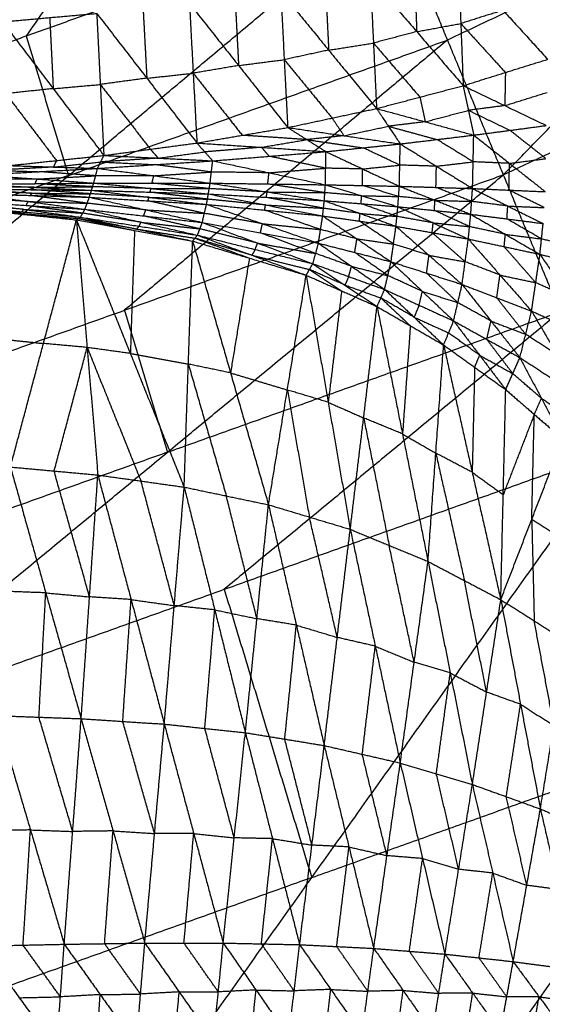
# Model space of a CAD drawing. Header units: millimetres. Extents: x -106 to 110, y -96 to 120.
# Tile 483 of 656: x 31 to 37, y -80 to -70. Entities that reach past the tile are written whole.
import ezdxf

# ---------------------------------------------------------------- set-up
doc = ezdxf.new("R2010")
doc.units = ezdxf.units.MM
doc.header["$MEASUREMENT"] = 0
doc.layers.add('Default', color=7, linetype='Continuous', true_color=0x000000)

msp = doc.modelspace()

# ---------------------------------------------------------------- linework, layer by layer
at = {"layer": 'Default'}
for points in [[(27.033, -71.163, 6.953), (29.919, -67.008, 6.271), (32.806, -62.853, 5.589)], [(36.285, -71.253, 7.944), (39.524, -67.95, 7.449), (42.764, -64.647, 6.953)], [(33.932, -65.572, 6.271), (32.489, -67.65, 6.612), (31.046, -69.727, 6.953)], [(36.285, -71.253, 7.944), (40.28, -69.363, 7.944), (44.275, -67.474, 7.944)], [(39.524, -67.95, 7.449), (37.598, -68.861, 7.449), (35.672, -69.772, 7.449)], [(27.033, -71.163, 6.953), (31.046, -69.727, 6.953), (35.058, -68.291, 6.953)], [(27.963, -74.23, 7.944), (31.511, -71.261, 7.449), (35.058, -68.291, 6.953)], [(35.058, -68.291, 6.953), (35.672, -69.772, 7.449), (36.285, -71.253, 7.944)], [(35.793, -68.907, 2.802), (35.819, -69.59, 3.792), (35.845, -70.273, 4.781)], [(35.793, -68.907, 2.802), (36.283, -69.445, 3.807), (36.773, -69.983, 4.813)], [(35.309, -68.996, 2.728), (35.322, -69.338, 3.223), (35.335, -69.679, 3.718)], [(34.825, -69.086, 2.655), (34.86, -69.805, 3.697), (34.894, -70.524, 4.739)], [(34.825, -69.086, 2.655), (35.335, -69.679, 3.718), (35.845, -70.273, 4.781)], [(33.841, -69.24, 2.513), (33.88, -69.987, 3.598), (33.918, -70.733, 4.683)], [(33.841, -69.24, 2.513), (34.368, -69.882, 3.626), (34.894, -70.524, 4.739)], [(34.333, -69.163, 2.584), (34.35, -69.523, 3.105), (34.368, -69.882, 3.626)], [(33.34, -69.305, 2.444), (33.359, -69.678, 2.987), (33.379, -70.052, 3.53)], [(32.33, -69.425, 2.311), (32.35, -69.808, 2.872), (32.371, -70.191, 3.432)], [(32.839, -69.37, 2.376), (32.88, -70.136, 3.497), (32.921, -70.903, 4.617)], [(32.839, -69.37, 2.376), (33.379, -70.052, 3.53), (33.918, -70.733, 4.683)], [(36.283, -69.445, 3.807), (36.051, -69.517, 3.799), (35.819, -69.59, 3.792)], [(30.787, -69.571, 2.126), (31.304, -69.525, 2.186), (31.821, -69.479, 2.246)], [(31.304, -69.525, 2.186), (31.324, -69.915, 2.76), (31.343, -70.306, 3.334)], [(31.821, -69.479, 2.246), (31.86, -70.26, 3.395), (31.899, -71.04, 4.543)], [(31.821, -69.479, 2.246), (32.371, -70.191, 3.432), (32.921, -70.903, 4.617)], [(30.787, -69.571, 2.126), (31.343, -70.306, 3.334), (31.899, -71.04, 4.543)], [(35.335, -69.679, 3.718), (35.577, -69.635, 3.755), (35.819, -69.59, 3.792)], [(35.819, -69.59, 3.792), (36.064, -69.859, 4.294), (36.309, -70.128, 4.797)], [(31.046, -69.727, 6.953), (31.278, -70.494, 7.201), (31.511, -71.261, 7.449)], [(31.511, -71.261, 7.449), (33.591, -70.516, 7.449), (35.672, -69.772, 7.449)], [(35.672, -69.772, 7.449), (33.898, -71.257, 7.697), (32.124, -72.741, 7.944)], [(35.335, -69.679, 3.718), (35.097, -69.742, 3.707), (34.86, -69.805, 3.697)], [(34.368, -69.882, 3.626), (34.124, -69.935, 3.612), (33.88, -69.987, 3.598)], [(34.368, -69.882, 3.626), (34.614, -69.844, 3.661), (34.86, -69.805, 3.697)], [(34.86, -69.805, 3.697), (35.115, -70.102, 4.228), (35.37, -70.399, 4.76)], [(33.379, -70.052, 3.53), (33.629, -70.019, 3.564), (33.88, -69.987, 3.598)], [(33.88, -69.987, 3.598), (34.143, -70.308, 4.155), (34.406, -70.629, 4.711)], [(35.845, -70.273, 4.781), (36.309, -70.128, 4.797), (36.773, -69.983, 4.813)], [(33.379, -70.052, 3.53), (33.129, -70.094, 3.513), (32.88, -70.136, 3.497)], [(32.371, -70.191, 3.432), (32.115, -70.225, 3.413), (31.86, -70.26, 3.395)], [(32.371, -70.191, 3.432), (32.625, -70.164, 3.464), (32.88, -70.136, 3.497)], [(32.88, -70.136, 3.497), (33.15, -70.477, 4.074), (33.419, -70.818, 4.65)], [(36.309, -70.128, 4.797), (36.305, -70.31, 4.707), (36.302, -70.492, 4.616)], [(31.343, -70.306, 3.334), (31.083, -70.333, 3.314), (30.823, -70.361, 3.294)], [(31.343, -70.306, 3.334), (31.601, -70.283, 3.365), (31.86, -70.26, 3.395)], [(31.86, -70.26, 3.395), (32.135, -70.616, 3.987), (32.41, -70.971, 4.58)], [(34.894, -70.524, 4.739), (35.37, -70.399, 4.76), (35.845, -70.273, 4.781)], [(35.845, -70.273, 4.781), (35.903, -70.544, 4.626), (35.961, -70.816, 4.47)], [(35.845, -70.273, 4.781), (36.302, -70.492, 4.616), (36.758, -70.711, 4.452)], [(30.823, -70.361, 3.294), (31.101, -70.729, 3.899), (31.379, -71.096, 4.503)], [(35.37, -70.399, 4.76), (35.399, -70.534, 4.682), (35.428, -70.67, 4.604)], [(36.302, -70.492, 4.616), (36.534, -70.42, 4.624), (36.766, -70.347, 4.632)], [(33.918, -70.733, 4.683), (34.406, -70.629, 4.711), (34.894, -70.524, 4.739)], [(34.894, -70.524, 4.739), (35.024, -70.719, 4.609), (35.154, -70.913, 4.48)], [(34.894, -70.524, 4.739), (35.428, -70.67, 4.604), (35.961, -70.816, 4.47)], [(36.302, -70.492, 4.616), (36.102, -70.518, 4.621), (35.903, -70.544, 4.626)], [(34.406, -70.629, 4.711), (34.471, -70.726, 4.646), (34.536, -70.823, 4.582)], [(35.428, -70.67, 4.604), (35.665, -70.607, 4.615), (35.903, -70.544, 4.626)], [(35.903, -70.544, 4.626), (36.131, -70.654, 4.543), (36.36, -70.764, 4.461)], [(32.921, -70.903, 4.617), (33.419, -70.818, 4.65), (33.918, -70.733, 4.683)], [(33.918, -70.733, 4.683), (34.128, -70.866, 4.582), (34.338, -70.998, 4.48)], [(33.918, -70.733, 4.683), (34.536, -70.823, 4.582), (35.154, -70.913, 4.48)], [(34.536, -70.823, 4.582), (34.78, -70.771, 4.596), (35.024, -70.719, 4.609)], [(35.428, -70.67, 4.604), (35.226, -70.694, 4.607), (35.024, -70.719, 4.609)], [(35.024, -70.719, 4.609), (35.291, -70.792, 4.542), (35.557, -70.865, 4.475)], [(35.961, -70.816, 4.47), (36.36, -70.764, 4.461), (36.758, -70.711, 4.452)], [(34.128, -70.866, 4.582), (33.774, -70.842, 4.616), (33.419, -70.818, 4.65)], [(34.536, -70.823, 4.582), (34.332, -70.844, 4.582), (34.128, -70.866, 4.582)], [(35.154, -70.913, 4.48), (35.557, -70.865, 4.475), (35.961, -70.816, 4.47)], [(35.955, -71.11, 4.417), (35.756, -70.987, 4.446), (35.557, -70.865, 4.475)], [(35.948, -71.403, 4.364), (35.955, -71.11, 4.417), (35.961, -70.816, 4.47)], [(35.961, -70.816, 4.47), (36.354, -71.127, 4.406), (36.747, -71.438, 4.342)], [(36.753, -71.075, 4.397), (36.556, -70.919, 4.429), (36.36, -70.764, 4.461)], [(31.899, -71.04, 4.543), (32.41, -70.971, 4.58), (32.921, -70.903, 4.617)], [(32.41, -70.971, 4.58), (32.453, -71.02, 4.542), (32.497, -71.069, 4.504)], [(32.921, -70.903, 4.617), (33.007, -71.001, 4.541), (33.094, -71.099, 4.464)], [(32.921, -70.903, 4.617), (33.63, -70.95, 4.549), (34.338, -70.998, 4.48)], [(33.63, -70.95, 4.549), (33.318, -70.976, 4.545), (33.007, -71.001, 4.541)], [(33.63, -70.95, 4.549), (33.879, -70.908, 4.565), (34.128, -70.866, 4.582)], [(33.716, -71.049, 4.472), (33.673, -71, 4.51), (33.63, -70.95, 4.549)], [(34.128, -70.866, 4.582), (34.437, -70.911, 4.531), (34.746, -70.956, 4.48)], [(34.338, -70.998, 4.48), (34.746, -70.956, 4.48), (35.154, -70.913, 4.48)], [(35.149, -71.146, 4.43), (34.948, -71.051, 4.455), (34.746, -70.956, 4.48)], [(35.144, -71.378, 4.38), (35.149, -71.146, 4.43), (35.154, -70.913, 4.48)], [(35.154, -70.913, 4.48), (35.551, -71.158, 4.422), (35.948, -71.403, 4.364)], [(30.859, -71.151, 4.463), (31.379, -71.096, 4.503), (31.899, -71.04, 4.543)], [(31.83, -71.182, 4.428), (31.865, -71.111, 4.485), (31.899, -71.04, 4.543)], [(32.497, -71.069, 4.504), (32.181, -71.09, 4.494), (31.865, -71.111, 4.485)], [(31.899, -71.04, 4.543), (32.497, -71.069, 4.504), (33.094, -71.099, 4.464)], [(32.497, -71.069, 4.504), (32.752, -71.035, 4.522), (33.007, -71.001, 4.541)], [(33.094, -71.099, 4.464), (33.716, -71.049, 4.472), (34.338, -70.998, 4.48)], [(34.335, -71.18, 4.435), (34.026, -71.114, 4.453), (33.716, -71.049, 4.472)], [(34.332, -71.362, 4.389), (34.335, -71.18, 4.435), (34.338, -70.998, 4.48)], [(34.338, -70.998, 4.48), (34.741, -71.188, 4.43), (35.144, -71.378, 4.38)], [(36.354, -71.127, 4.406), (36.553, -71.101, 4.402), (36.753, -71.075, 4.397)], [(30.548, -71.254, 4.372), (31.189, -71.218, 4.4), (31.83, -71.182, 4.428)], [(31.345, -71.167, 4.445), (31.024, -71.185, 4.431), (30.703, -71.203, 4.418)], [(30.859, -71.151, 4.463), (31.345, -71.167, 4.445), (31.83, -71.182, 4.428)], [(31.379, -71.096, 4.503), (31.362, -71.131, 4.474), (31.345, -71.167, 4.445)], [(31.345, -71.167, 4.445), (31.605, -71.139, 4.465), (31.865, -71.111, 4.485)], [(31.788, -71.343, 4.371), (31.809, -71.263, 4.399), (31.83, -71.182, 4.428)], [(31.83, -71.182, 4.428), (32.462, -71.141, 4.446), (33.094, -71.099, 4.464)], [(31.83, -71.182, 4.428), (32.448, -71.263, 4.409), (33.066, -71.344, 4.39)], [(31.865, -71.111, 4.485), (32.163, -71.126, 4.466), (32.462, -71.141, 4.446)], [(33.08, -71.222, 4.427), (32.771, -71.181, 4.436), (32.462, -71.141, 4.446)], [(33.066, -71.344, 4.39), (33.08, -71.222, 4.427), (33.094, -71.099, 4.464)], [(33.094, -71.099, 4.464), (33.713, -71.23, 4.427), (34.332, -71.362, 4.389)], [(33.713, -71.23, 4.427), (34.024, -71.205, 4.431), (34.335, -71.18, 4.435)], [(34.741, -71.188, 4.43), (34.538, -71.184, 4.432), (34.335, -71.18, 4.435)], [(34.738, -71.37, 4.385), (34.74, -71.279, 4.408), (34.741, -71.188, 4.43)], [(34.741, -71.188, 4.43), (34.945, -71.167, 4.43), (35.149, -71.146, 4.43)], [(35.551, -71.158, 4.422), (35.35, -71.152, 4.426), (35.149, -71.146, 4.43)], [(35.546, -71.391, 4.372), (35.549, -71.274, 4.397), (35.551, -71.158, 4.422)], [(35.551, -71.158, 4.422), (35.753, -71.134, 4.42), (35.955, -71.11, 4.417)], [(36.354, -71.127, 4.406), (36.154, -71.118, 4.412), (35.955, -71.11, 4.417)], [(36.348, -71.421, 4.353), (36.351, -71.274, 4.38), (36.354, -71.127, 4.406)], [(31.511, -71.261, 7.449), (29.504, -71.979, 7.449), (27.498, -72.696, 7.449)], [(27.963, -74.23, 7.944), (32.124, -72.741, 7.944), (36.285, -71.253, 7.944)], [(28.91, -77.35, 9.117), (32.597, -74.301, 8.53), (36.285, -71.253, 7.944)], [(30.548, -71.254, 4.372), (31.168, -71.299, 4.371), (31.788, -71.343, 4.371)], [(30.703, -71.203, 4.418), (30.946, -71.211, 4.409), (31.189, -71.218, 4.4)], [(31.168, -71.299, 4.371), (31.488, -71.281, 4.385), (31.809, -71.263, 4.399)], [(31.809, -71.263, 4.399), (31.499, -71.241, 4.399), (31.189, -71.218, 4.4)], [(32.448, -71.263, 4.409), (32.129, -71.263, 4.404), (31.809, -71.263, 4.399)], [(32.427, -71.344, 4.38), (32.438, -71.304, 4.394), (32.448, -71.263, 4.409)], [(32.448, -71.263, 4.409), (32.764, -71.242, 4.418), (33.08, -71.222, 4.427)], [(33.713, -71.23, 4.427), (33.397, -71.226, 4.427), (33.08, -71.222, 4.427)], [(33.699, -71.353, 4.389), (33.706, -71.292, 4.408), (33.713, -71.23, 4.427)], [(36.285, -71.253, 7.944), (36.909, -72.759, 8.53), (37.533, -74.265, 9.117)], [(31.131, -71.39, 4.352), (30.808, -71.387, 4.342), (30.485, -71.383, 4.332)], [(30.498, -71.357, 4.332), (31.143, -71.35, 4.351), (31.788, -71.343, 4.371)], [(30.498, -71.357, 4.332), (31.131, -71.39, 4.352), (31.764, -71.423, 4.373)], [(31.168, -71.299, 4.371), (30.845, -71.302, 4.362), (30.523, -71.306, 4.352)], [(31.118, -71.416, 4.352), (31.125, -71.403, 4.352), (31.131, -71.39, 4.352)], [(31.131, -71.39, 4.352), (31.453, -71.387, 4.362), (31.776, -71.383, 4.372)], [(31.143, -71.35, 4.351), (31.155, -71.324, 4.361), (31.168, -71.299, 4.371)], [(31.776, -71.383, 4.372), (31.459, -71.367, 4.362), (31.143, -71.35, 4.351)], [(31.764, -71.423, 4.373), (31.776, -71.383, 4.372), (31.788, -71.343, 4.371)], [(32.417, -71.403, 4.383), (32.097, -71.393, 4.377), (31.776, -71.383, 4.372)], [(31.788, -71.343, 4.371), (32.417, -71.403, 4.383), (33.047, -71.463, 4.395)], [(31.788, -71.343, 4.371), (32.427, -71.344, 4.38), (33.066, -71.344, 4.39)], [(32.406, -71.443, 4.384), (32.412, -71.423, 4.383), (32.417, -71.403, 4.383)], [(32.417, -71.403, 4.383), (32.737, -71.404, 4.388), (33.057, -71.404, 4.392)], [(33.057, -71.404, 4.392), (32.742, -71.374, 4.386), (32.427, -71.344, 4.38)], [(33.047, -71.463, 4.395), (33.057, -71.404, 4.392), (33.066, -71.344, 4.39)], [(33.693, -71.441, 4.396), (33.375, -71.422, 4.394), (33.057, -71.404, 4.392)], [(33.066, -71.344, 4.39), (33.693, -71.441, 4.396), (34.32, -71.537, 4.402)], [(33.066, -71.344, 4.39), (33.699, -71.353, 4.389), (34.332, -71.362, 4.389)], [(34.326, -71.449, 4.395), (34.013, -71.401, 4.392), (33.699, -71.353, 4.389)], [(34.32, -71.537, 4.402), (34.326, -71.449, 4.395), (34.332, -71.362, 4.389)], [(34.332, -71.362, 4.389), (34.73, -71.482, 4.394), (35.128, -71.603, 4.4)], [(34.332, -71.362, 4.389), (34.738, -71.37, 4.385), (35.144, -71.378, 4.38)], [(35.136, -71.491, 4.39), (34.937, -71.43, 4.387), (34.738, -71.37, 4.385)], [(35.128, -71.603, 4.4), (35.136, -71.491, 4.39), (35.144, -71.378, 4.38)], [(35.144, -71.378, 4.38), (35.536, -71.532, 4.387), (35.928, -71.686, 4.393)], [(35.144, -71.378, 4.38), (35.546, -71.391, 4.372), (35.948, -71.403, 4.364)], [(35.938, -71.545, 4.379), (35.742, -71.468, 4.376), (35.546, -71.391, 4.372)], [(35.928, -71.686, 4.393), (35.938, -71.545, 4.379), (35.948, -71.403, 4.364)], [(35.948, -71.403, 4.364), (36.335, -71.596, 4.374), (36.723, -71.788, 4.383)], [(35.948, -71.403, 4.364), (36.348, -71.421, 4.353), (36.747, -71.438, 4.342)], [(31.069, -71.546, 4.401), (30.746, -71.525, 4.383), (30.423, -71.504, 4.365)], [(30.447, -71.46, 4.343), (31.069, -71.546, 4.401), (31.691, -71.631, 4.459)], [(30.447, -71.46, 4.343), (31.093, -71.479, 4.367), (31.74, -71.499, 4.39)], [(31.106, -71.454, 4.361), (30.783, -71.444, 4.35), (30.46, -71.435, 4.338)], [(30.473, -71.409, 4.332), (31.106, -71.454, 4.361), (31.74, -71.499, 4.39)], [(30.473, -71.409, 4.332), (31.118, -71.416, 4.352), (31.764, -71.423, 4.373)], [(31.093, -71.479, 4.367), (31.1, -71.467, 4.364), (31.106, -71.454, 4.361)], [(31.716, -71.565, 4.424), (31.404, -71.522, 4.396), (31.093, -71.479, 4.367)], [(31.106, -71.454, 4.361), (31.429, -71.458, 4.371), (31.752, -71.461, 4.382)], [(31.752, -71.461, 4.382), (31.435, -71.439, 4.367), (31.118, -71.416, 4.352)], [(31.691, -71.631, 4.459), (31.716, -71.565, 4.424), (31.74, -71.499, 4.39)], [(31.74, -71.499, 4.39), (31.752, -71.461, 4.382), (31.764, -71.423, 4.373)], [(31.74, -71.499, 4.39), (32.36, -71.638, 4.459), (32.98, -71.776, 4.527)], [(31.74, -71.499, 4.39), (32.383, -71.538, 4.406), (33.026, -71.577, 4.422)], [(32.395, -71.5, 4.398), (32.073, -71.48, 4.39), (31.752, -71.461, 4.382)], [(31.764, -71.423, 4.373), (32.395, -71.5, 4.398), (33.026, -71.577, 4.422)], [(31.764, -71.423, 4.373), (32.406, -71.443, 4.384), (33.047, -71.463, 4.395)], [(32.383, -71.538, 4.406), (32.389, -71.519, 4.402), (32.395, -71.5, 4.398)], [(32.395, -71.5, 4.398), (32.716, -71.51, 4.403), (33.037, -71.52, 4.409)], [(33.037, -71.52, 4.409), (32.721, -71.482, 4.396), (32.406, -71.443, 4.384)], [(33.026, -71.577, 4.422), (33.037, -71.52, 4.409), (33.047, -71.463, 4.395)], [(33.047, -71.463, 4.395), (33.675, -71.584, 4.42), (34.302, -71.704, 4.444)], [(33.047, -71.463, 4.395), (33.683, -71.5, 4.398), (34.32, -71.537, 4.402)], [(33.683, -71.5, 4.398), (33.688, -71.47, 4.397), (33.693, -71.441, 4.396)], [(34.311, -71.62, 4.423), (33.997, -71.56, 4.411), (33.683, -71.5, 4.398)], [(33.693, -71.441, 4.396), (34.009, -71.445, 4.395), (34.326, -71.449, 4.395)], [(34.73, -71.482, 4.394), (34.528, -71.466, 4.395), (34.326, -71.449, 4.395)], [(34.724, -71.57, 4.401), (34.727, -71.526, 4.398), (34.73, -71.482, 4.394)], [(34.73, -71.482, 4.394), (34.933, -71.486, 4.392), (35.136, -71.491, 4.39)], [(35.536, -71.532, 4.387), (35.336, -71.511, 4.388), (35.136, -71.491, 4.39)], [(36.735, -71.613, 4.363), (36.541, -71.517, 4.358), (36.348, -71.421, 4.353)], [(30.311, -71.614, 4.544), (30.955, -71.681, 4.636), (31.598, -71.748, 4.727)], [(30.975, -71.674, 4.594), (30.653, -71.641, 4.549), (30.331, -71.607, 4.503)], [(30.352, -71.6, 4.461), (30.975, -71.674, 4.594), (31.598, -71.748, 4.727)], [(30.352, -71.6, 4.461), (30.997, -71.659, 4.52), (31.643, -71.718, 4.579)], [(31.021, -71.632, 4.482), (30.698, -71.603, 4.453), (30.375, -71.574, 4.424)], [(30.398, -71.547, 4.386), (31.021, -71.632, 4.482), (31.643, -71.718, 4.579)], [(30.398, -71.547, 4.386), (31.045, -71.589, 4.422), (31.691, -71.631, 4.459)], [(31.045, -71.589, 4.422), (31.057, -71.567, 4.412), (31.069, -71.546, 4.401)], [(31.667, -71.674, 4.519), (31.356, -71.632, 4.47), (31.045, -71.589, 4.422)], [(31.069, -71.546, 4.401), (31.392, -71.555, 4.413), (31.716, -71.565, 4.424)], [(32.36, -71.638, 4.459), (32.038, -71.601, 4.442), (31.716, -71.565, 4.424)], [(33.003, -71.676, 4.475), (32.693, -71.607, 4.441), (32.383, -71.538, 4.406)], [(32.98, -71.776, 4.527), (33.003, -71.676, 4.475), (33.026, -71.577, 4.422)], [(33.026, -71.577, 4.422), (33.641, -71.79, 4.511), (34.256, -72.004, 4.6)], [(33.026, -71.577, 4.422), (33.664, -71.64, 4.433), (34.302, -71.704, 4.444)], [(33.675, -71.584, 4.42), (33.356, -71.552, 4.414), (33.037, -71.52, 4.409)], [(33.664, -71.64, 4.433), (33.669, -71.612, 4.426), (33.675, -71.584, 4.42)], [(33.675, -71.584, 4.42), (33.993, -71.602, 4.421), (34.311, -71.62, 4.423)], [(34.302, -71.704, 4.444), (34.311, -71.62, 4.423), (34.32, -71.537, 4.402)], [(34.713, -71.677, 4.429), (34.512, -71.649, 4.426), (34.311, -71.62, 4.423)], [(34.32, -71.537, 4.402), (34.713, -71.677, 4.429), (35.107, -71.818, 4.456)], [(34.32, -71.537, 4.402), (34.724, -71.57, 4.401), (35.128, -71.603, 4.4)], [(35.118, -71.71, 4.428), (34.921, -71.64, 4.414), (34.724, -71.57, 4.401)], [(35.107, -71.818, 4.456), (35.118, -71.71, 4.428), (35.128, -71.603, 4.4)], [(35.128, -71.603, 4.4), (35.515, -71.78, 4.433), (35.902, -71.958, 4.466)], [(35.128, -71.603, 4.4), (35.528, -71.644, 4.396), (35.928, -71.686, 4.393)], [(35.528, -71.644, 4.396), (35.532, -71.588, 4.392), (35.536, -71.532, 4.387)], [(35.536, -71.532, 4.387), (35.737, -71.538, 4.383), (35.938, -71.545, 4.379)], [(36.335, -71.596, 4.374), (36.137, -71.57, 4.376), (35.938, -71.545, 4.379)], [(36.326, -71.737, 4.388), (36.33, -71.667, 4.381), (36.335, -71.596, 4.374)], [(36.335, -71.596, 4.374), (36.535, -71.604, 4.368), (36.735, -71.613, 4.363)], [(30.997, -71.659, 4.52), (30.986, -71.667, 4.557), (30.975, -71.674, 4.594)], [(30.975, -71.674, 4.594), (31.298, -71.704, 4.624), (31.621, -71.733, 4.653)], [(30.997, -71.659, 4.52), (31.009, -71.646, 4.501), (31.021, -71.632, 4.482)], [(31.021, -71.632, 4.482), (31.344, -71.653, 4.501), (31.667, -71.674, 4.519)], [(31.598, -71.748, 4.727), (31.621, -71.733, 4.653), (31.643, -71.718, 4.579)], [(31.643, -71.718, 4.579), (31.667, -71.674, 4.519), (31.691, -71.631, 4.459)], [(31.643, -71.718, 4.579), (32.258, -71.849, 4.764), (32.874, -71.981, 4.949)], [(31.643, -71.718, 4.579), (32.285, -71.817, 4.644), (32.927, -71.916, 4.71)], [(32.309, -71.774, 4.584), (31.988, -71.724, 4.551), (31.667, -71.674, 4.519)], [(31.691, -71.631, 4.459), (32.309, -71.774, 4.584), (32.927, -71.916, 4.71)], [(31.691, -71.631, 4.459), (32.336, -71.704, 4.493), (32.98, -71.776, 4.527)], [(32.336, -71.704, 4.493), (32.348, -71.671, 4.476), (32.36, -71.638, 4.459)], [(32.954, -71.846, 4.619), (32.645, -71.775, 4.556), (32.336, -71.704, 4.493)], [(32.36, -71.638, 4.459), (32.681, -71.657, 4.467), (33.003, -71.676, 4.475)], [(33.641, -71.79, 4.511), (33.322, -71.733, 4.493), (33.003, -71.676, 4.475)], [(34.279, -71.854, 4.522), (33.971, -71.747, 4.478), (33.664, -71.64, 4.433)], [(34.256, -72.004, 4.6), (34.279, -71.854, 4.522), (34.302, -71.704, 4.444)], [(34.302, -71.704, 4.444), (34.678, -71.956, 4.549), (35.053, -72.208, 4.654)], [(34.302, -71.704, 4.444), (34.704, -71.761, 4.45), (35.107, -71.818, 4.456)], [(34.704, -71.761, 4.45), (34.709, -71.719, 4.439), (34.713, -71.677, 4.429)], [(34.713, -71.677, 4.429), (34.915, -71.694, 4.428), (35.118, -71.71, 4.428)], [(35.515, -71.78, 4.433), (35.316, -71.745, 4.43), (35.118, -71.71, 4.428)], [(35.915, -71.822, 4.429), (35.722, -71.733, 4.413), (35.528, -71.644, 4.396)], [(35.902, -71.958, 4.466), (35.915, -71.822, 4.429), (35.928, -71.686, 4.393)], [(35.928, -71.686, 4.393), (36.308, -71.906, 4.434), (36.688, -72.126, 4.474)], [(35.928, -71.686, 4.393), (36.326, -71.737, 4.388), (36.723, -71.788, 4.383)], [(30.873, -74.463, 3.626), (31.236, -73.106, 4.177), (31.598, -71.748, 4.727)], [(31.598, -71.748, 4.727), (31.716, -73.15, 4.276), (31.833, -74.551, 3.824)], [(31.598, -71.748, 4.727), (32.19, -73.216, 4.39), (32.781, -74.684, 4.052)], [(31.598, -71.748, 4.727), (32.236, -71.865, 4.838), (32.874, -71.981, 4.949)], [(31.621, -71.733, 4.653), (31.928, -71.799, 4.745), (32.236, -71.865, 4.838)], [(32.258, -71.849, 4.764), (31.939, -71.791, 4.708), (31.621, -71.733, 4.653)], [(32.285, -71.817, 4.644), (32.272, -71.833, 4.704), (32.258, -71.849, 4.764)], [(32.285, -71.817, 4.644), (32.297, -71.795, 4.614), (32.309, -71.774, 4.584)], [(32.309, -71.774, 4.584), (32.631, -71.81, 4.601), (32.954, -71.846, 4.619)], [(32.927, -71.916, 4.71), (32.954, -71.846, 4.619), (32.98, -71.776, 4.527)], [(32.98, -71.776, 4.527), (33.587, -72.003, 4.697), (34.194, -72.229, 4.867)], [(32.98, -71.776, 4.527), (33.618, -71.89, 4.563), (34.256, -72.004, 4.6)], [(33.618, -71.89, 4.563), (33.629, -71.84, 4.537), (33.641, -71.79, 4.511)], [(33.641, -71.79, 4.511), (33.96, -71.822, 4.517), (34.279, -71.854, 4.522)], [(35.08, -72.013, 4.555), (34.892, -71.887, 4.502), (34.704, -71.761, 4.45)], [(35.053, -72.208, 4.654), (35.08, -72.013, 4.555), (35.107, -71.818, 4.456)], [(35.107, -71.818, 4.456), (35.47, -72.137, 4.584), (35.833, -72.457, 4.713)], [(35.107, -71.818, 4.456), (35.504, -71.888, 4.461), (35.902, -71.958, 4.466)], [(35.504, -71.888, 4.461), (35.51, -71.834, 4.447), (35.515, -71.78, 4.433)], [(35.515, -71.78, 4.433), (35.715, -71.801, 4.431), (35.915, -71.822, 4.429)], [(36.308, -71.906, 4.434), (36.112, -71.864, 4.432), (35.915, -71.822, 4.429)], [(36.705, -71.957, 4.428), (36.515, -71.847, 4.408), (36.326, -71.737, 4.388)], [(36.688, -72.126, 4.474), (36.705, -71.957, 4.428), (36.723, -71.788, 4.383)], [(32.236, -71.865, 4.838), (32.213, -72.54, 4.614), (32.19, -73.216, 4.39)], [(32.258, -71.849, 4.764), (32.579, -71.899, 4.797), (32.9, -71.949, 4.83)], [(32.874, -71.981, 4.949), (32.9, -71.949, 4.83), (32.927, -71.916, 4.71)], [(32.927, -71.916, 4.71), (33.524, -72.136, 4.968), (34.121, -72.356, 5.225)], [(32.927, -71.916, 4.71), (33.561, -72.073, 4.789), (34.194, -72.229, 4.867)], [(33.587, -72.003, 4.697), (33.27, -71.925, 4.658), (32.954, -71.846, 4.619)], [(34.225, -72.117, 4.733), (33.921, -72.003, 4.648), (33.618, -71.89, 4.563)], [(34.678, -71.956, 4.549), (34.478, -71.905, 4.536), (34.279, -71.854, 4.522)], [(35.867, -72.208, 4.589), (35.686, -72.048, 4.525), (35.504, -71.888, 4.461)], [(36.295, -72.042, 4.47), (36.302, -71.974, 4.452), (36.308, -71.906, 4.434)], [(36.308, -71.906, 4.434), (36.507, -71.932, 4.431), (36.705, -71.957, 4.428)], [(32.781, -74.684, 4.052), (32.827, -73.332, 4.501), (32.874, -71.981, 4.949)], [(32.874, -71.981, 4.949), (33.29, -73.429, 4.632), (33.707, -74.878, 4.316)], [(32.874, -71.981, 4.949), (33.497, -72.168, 5.087), (34.121, -72.356, 5.225)], [(32.9, -71.949, 4.83), (33.199, -72.058, 4.958), (33.497, -72.168, 5.087)], [(33.524, -72.136, 4.968), (33.212, -72.042, 4.899), (32.9, -71.949, 4.83)], [(33.561, -72.073, 4.789), (33.574, -72.038, 4.743), (33.587, -72.003, 4.697)], [(33.587, -72.003, 4.697), (33.906, -72.06, 4.715), (34.225, -72.117, 4.733)], [(34.194, -72.229, 4.867), (34.225, -72.117, 4.733), (34.256, -72.004, 4.6)], [(34.256, -72.004, 4.6), (34.619, -72.258, 4.794), (34.982, -72.512, 4.988)], [(34.256, -72.004, 4.6), (34.654, -72.106, 4.627), (35.053, -72.208, 4.654)], [(34.654, -72.106, 4.627), (34.666, -72.031, 4.588), (34.678, -71.956, 4.549)], [(34.678, -71.956, 4.549), (34.879, -71.984, 4.552), (35.08, -72.013, 4.555)], [(35.47, -72.137, 4.584), (35.275, -72.075, 4.57), (35.08, -72.013, 4.555)], [(35.833, -72.457, 4.713), (35.867, -72.208, 4.589), (35.902, -71.958, 4.466)], [(35.902, -71.958, 4.466), (36.249, -72.354, 4.622), (36.596, -72.75, 4.778)], [(35.902, -71.958, 4.466), (36.295, -72.042, 4.47), (36.688, -72.126, 4.474)], [(36.642, -72.438, 4.626), (36.469, -72.24, 4.548), (36.295, -72.042, 4.47)], [(37.094, -72.054, 4.432), (36.9, -72.006, 4.43), (36.705, -71.957, 4.428)], [(33.561, -72.073, 4.789), (33.542, -72.105, 4.878), (33.524, -72.136, 4.968)], [(33.524, -72.136, 4.968), (33.841, -72.214, 5.007), (34.157, -72.293, 5.046)], [(34.619, -72.258, 4.794), (34.422, -72.187, 4.764), (34.225, -72.117, 4.733)], [(35.018, -72.36, 4.821), (34.836, -72.233, 4.724), (34.654, -72.106, 4.627)], [(35.443, -72.333, 4.683), (35.456, -72.235, 4.634), (35.47, -72.137, 4.584)], [(35.47, -72.137, 4.584), (35.668, -72.173, 4.587), (35.867, -72.208, 4.589)], [(36.596, -72.75, 4.778), (36.642, -72.438, 4.626), (36.688, -72.126, 4.474)], [(36.688, -72.126, 4.474), (37.014, -72.604, 4.661), (37.339, -73.081, 4.847)], [(36.688, -72.126, 4.474), (37.077, -72.223, 4.478), (37.465, -72.32, 4.481)], [(33.497, -72.168, 5.087), (33.394, -72.799, 4.86), (33.29, -73.429, 4.632)], [(34.121, -72.356, 5.225), (34.157, -72.293, 5.046), (34.194, -72.229, 4.867)], [(34.194, -72.229, 4.867), (34.547, -72.464, 5.154), (34.899, -72.7, 5.441)], [(34.194, -72.229, 4.867), (34.588, -72.371, 4.928), (34.982, -72.512, 4.988)], [(34.588, -72.371, 4.928), (34.603, -72.314, 4.861), (34.619, -72.258, 4.794)], [(34.619, -72.258, 4.794), (34.818, -72.309, 4.807), (35.018, -72.36, 4.821)], [(34.982, -72.512, 4.988), (35.018, -72.36, 4.821), (35.053, -72.208, 4.654)], [(35.053, -72.208, 4.654), (35.397, -72.533, 4.889), (35.74, -72.858, 5.124)], [(35.053, -72.208, 4.654), (35.443, -72.333, 4.683), (35.833, -72.457, 4.713)], [(36.249, -72.354, 4.622), (36.058, -72.281, 4.606), (35.867, -72.208, 4.589)], [(33.707, -74.878, 4.316), (33.914, -73.617, 4.77), (34.121, -72.356, 5.225)], [(34.121, -72.356, 5.225), (34.363, -73.752, 4.923), (34.605, -75.148, 4.621)], [(34.121, -72.356, 5.225), (34.51, -72.528, 5.333), (34.899, -72.7, 5.441)], [(34.157, -72.293, 5.046), (34.334, -72.41, 5.189), (34.51, -72.528, 5.333)], [(34.547, -72.464, 5.154), (34.352, -72.379, 5.1), (34.157, -72.293, 5.046)], [(34.588, -72.371, 4.928), (34.567, -72.418, 5.041), (34.547, -72.464, 5.154)], [(35.397, -72.533, 4.889), (35.207, -72.446, 4.855), (35.018, -72.36, 4.821)], [(35.786, -72.658, 4.919), (35.615, -72.495, 4.801), (35.443, -72.333, 4.683)], [(36.214, -72.604, 4.746), (36.231, -72.479, 4.684), (36.249, -72.354, 4.622)], [(36.249, -72.354, 4.622), (36.445, -72.396, 4.624), (36.642, -72.438, 4.626)], [(34.547, -72.464, 5.154), (34.744, -72.535, 5.184), (34.941, -72.606, 5.214)], [(35.74, -72.858, 5.124), (35.786, -72.658, 4.919), (35.833, -72.457, 4.713)], [(35.833, -72.457, 4.713), (36.15, -72.859, 4.994), (36.468, -73.261, 5.275)], [(35.833, -72.457, 4.713), (36.214, -72.604, 4.746), (36.596, -72.75, 4.778)], [(37.014, -72.604, 4.661), (36.828, -72.521, 4.643), (36.642, -72.438, 4.626)], [(34.51, -72.528, 5.333), (34.437, -73.14, 5.128), (34.363, -73.752, 4.923)], [(34.899, -72.7, 5.441), (34.941, -72.606, 5.214), (34.982, -72.512, 4.988)], [(34.982, -72.512, 4.988), (35.306, -72.817, 5.336), (35.63, -73.122, 5.683)], [(34.982, -72.512, 4.988), (35.361, -72.685, 5.056), (35.74, -72.858, 5.124)], [(35.361, -72.685, 5.056), (35.379, -72.609, 4.973), (35.397, -72.533, 4.889)], [(35.397, -72.533, 4.889), (35.591, -72.595, 4.904), (35.786, -72.658, 4.919)], [(34.605, -75.148, 4.621), (34.752, -73.924, 5.031), (34.899, -72.7, 5.441)], [(34.899, -72.7, 5.441), (35.179, -74.1, 5.204), (35.459, -75.501, 4.968)], [(34.899, -72.7, 5.441), (35.265, -72.911, 5.562), (35.63, -73.122, 5.683)], [(34.941, -72.606, 5.214), (35.103, -72.758, 5.388), (35.265, -72.911, 5.562)], [(35.306, -72.817, 5.336), (35.123, -72.711, 5.275), (34.941, -72.606, 5.214)], [(35.361, -72.685, 5.056), (35.334, -72.751, 5.196), (35.306, -72.817, 5.336)], [(36.15, -72.859, 4.994), (35.968, -72.758, 4.956), (35.786, -72.658, 4.919)], [(36.532, -73.006, 5.026), (36.373, -72.805, 4.886), (36.214, -72.604, 4.746)], [(32.124, -72.741, 7.944), (32.361, -73.521, 8.237), (32.597, -74.301, 8.53)], [(32.597, -74.301, 8.53), (34.753, -73.53, 8.53), (36.909, -72.759, 8.53)], [(36.909, -72.759, 8.53), (35.065, -74.283, 8.824), (33.221, -75.807, 9.117)], [(36.468, -73.261, 5.275), (36.532, -73.006, 5.026), (36.596, -72.75, 4.778)], [(36.596, -72.75, 4.778), (36.879, -73.231, 5.107), (37.161, -73.712, 5.436)], [(36.596, -72.75, 4.778), (36.968, -72.916, 4.813), (37.339, -73.081, 4.847)], [(35.265, -72.911, 5.562), (35.222, -73.505, 5.383), (35.179, -74.1, 5.204)], [(35.306, -72.817, 5.336), (35.496, -72.903, 5.37), (35.685, -72.99, 5.404)], [(35.63, -73.122, 5.683), (35.685, -72.99, 5.404), (35.74, -72.858, 5.124)], [(35.74, -72.858, 5.124), (36.026, -73.235, 5.537), (36.312, -73.613, 5.95)], [(35.74, -72.858, 5.124), (36.104, -73.06, 5.199), (36.468, -73.261, 5.275)], [(36.104, -73.06, 5.199), (36.127, -72.96, 5.097), (36.15, -72.859, 4.994)], [(36.15, -72.859, 4.994), (36.341, -72.933, 5.01), (36.532, -73.006, 5.026)], [(36.026, -73.235, 5.537), (35.856, -73.113, 5.471), (35.685, -72.99, 5.404)], [(36.879, -73.231, 5.107), (36.705, -73.118, 5.067), (36.532, -73.006, 5.026)], [(30.592, -73.039, 4.085), (30.914, -73.072, 4.131), (31.236, -73.106, 4.177)], [(31.716, -73.15, 4.276), (31.476, -73.128, 4.226), (31.236, -73.106, 4.177)], [(35.459, -75.501, 4.968), (35.545, -74.311, 5.325), (35.63, -73.122, 5.683)], [(35.63, -73.122, 5.683), (35.944, -74.521, 5.517), (36.258, -75.921, 5.351)], [(35.63, -73.122, 5.683), (35.971, -73.367, 5.817), (36.312, -73.613, 5.95)], [(36.39, -73.437, 5.613), (36.247, -73.248, 5.406), (36.104, -73.06, 5.199)], [(31.353, -74.507, 3.725), (31.535, -73.828, 4), (31.716, -73.15, 4.276)], [(31.716, -73.15, 4.276), (32.012, -73.884, 4.107), (32.307, -74.617, 3.938)], [(32.19, -73.216, 4.39), (31.953, -73.183, 4.333), (31.716, -73.15, 4.276)], [(32.19, -73.216, 4.39), (32.508, -73.274, 4.445), (32.827, -73.332, 4.501)], [(35.971, -73.367, 5.817), (35.999, -73.301, 5.677), (36.026, -73.235, 5.537)], [(36.026, -73.235, 5.537), (36.208, -73.336, 5.575), (36.39, -73.437, 5.613)], [(32.827, -73.332, 4.501), (33.036, -74.057, 4.342), (33.244, -74.781, 4.184)], [(33.29, -73.429, 4.632), (33.059, -73.381, 4.567), (32.827, -73.332, 4.501)], [(36.312, -73.613, 5.95), (36.39, -73.437, 5.613), (36.468, -73.261, 5.275)], [(36.468, -73.261, 5.275), (36.704, -73.709, 5.756), (36.939, -74.156, 6.237)], [(36.468, -73.261, 5.275), (36.815, -73.487, 5.355), (37.161, -73.712, 5.436)], [(33.29, -73.429, 4.632), (33.602, -73.523, 4.701), (33.914, -73.617, 4.77)], [(35.971, -73.367, 5.817), (35.957, -73.944, 5.667), (35.944, -74.521, 5.517)], [(36.704, -73.709, 5.756), (36.547, -73.573, 5.684), (36.39, -73.437, 5.613)], [(33.914, -73.617, 4.77), (34.035, -74.315, 4.619), (34.156, -75.013, 4.468)], [(34.363, -73.752, 4.923), (34.139, -73.684, 4.847), (33.914, -73.617, 4.77)], [(36.258, -75.921, 5.351), (36.285, -74.767, 5.651), (36.312, -73.613, 5.95)], [(36.312, -73.613, 5.95), (36.626, -73.885, 6.094), (36.939, -74.156, 6.237)], [(34.363, -73.752, 4.923), (34.558, -73.838, 4.977), (34.752, -73.924, 5.031)], [(36.626, -73.885, 6.094), (36.665, -73.797, 5.925), (36.704, -73.709, 5.756)], [(36.704, -73.709, 5.756), (36.877, -73.822, 5.796), (37.05, -73.934, 5.836)], [(36.626, -73.885, 6.094), (36.455, -74.326, 5.872), (36.285, -74.767, 5.651)], [(36.598, -75.039, 5.794), (36.612, -74.462, 5.944), (36.626, -73.885, 6.094)], [(34.752, -73.924, 5.031), (34.892, -74.624, 4.912), (35.032, -75.325, 4.794)], [(35.179, -74.1, 5.204), (34.966, -74.012, 5.117), (34.752, -73.924, 5.031)], [(35.179, -74.1, 5.204), (35.362, -74.206, 5.265), (35.545, -74.311, 5.325)], [(36.258, -75.921, 5.351), (36.598, -75.039, 5.794), (36.939, -74.156, 6.237)], [(32.597, -74.301, 8.53), (30.517, -75.046, 8.53), (28.436, -75.79, 8.53)], [(28.91, -77.35, 9.117), (33.221, -75.807, 9.117), (37.533, -74.265, 9.117)], [(30.832, -83.686, 12.017), (34.182, -78.975, 10.567), (37.533, -74.265, 9.117)], [(35.545, -74.311, 5.325), (35.702, -75.011, 5.242), (35.858, -75.711, 5.159)], [(35.944, -74.521, 5.517), (35.744, -74.416, 5.421), (35.545, -74.311, 5.325)], [(30.873, -74.463, 3.626), (31.261, -75.846, 3.682), (31.65, -77.229, 3.739)], [(30.873, -74.463, 3.626), (31.353, -74.507, 3.725), (31.833, -74.551, 3.824)], [(31.742, -75.89, 3.781), (31.547, -75.199, 3.753), (31.353, -74.507, 3.725)], [(35.944, -74.521, 5.517), (36.114, -74.644, 5.584), (36.285, -74.767, 5.651)], [(31.65, -77.229, 3.739), (31.742, -75.89, 3.781), (31.833, -74.551, 3.824)], [(31.833, -74.551, 3.824), (32.198, -75.92, 3.901), (32.563, -77.288, 3.977)], [(31.833, -74.551, 3.824), (32.307, -74.617, 3.938), (32.781, -74.684, 4.052)], [(32.672, -75.986, 4.015), (32.49, -75.302, 3.977), (32.307, -74.617, 3.938)], [(32.563, -77.288, 3.977), (32.672, -75.986, 4.015), (32.781, -74.684, 4.052)], [(32.781, -74.684, 4.052), (33.117, -76.033, 4.15), (33.453, -77.383, 4.248)], [(32.781, -74.684, 4.052), (33.244, -74.781, 4.184), (33.707, -74.878, 4.316)], [(33.58, -76.13, 4.282), (33.412, -75.456, 4.233), (33.244, -74.781, 4.184)], [(33.453, -77.383, 4.248), (33.58, -76.13, 4.282), (33.707, -74.878, 4.316)], [(33.707, -74.878, 4.316), (34.013, -76.201, 4.436), (34.319, -77.524, 4.557)], [(33.707, -74.878, 4.316), (34.156, -75.013, 4.468), (34.605, -75.148, 4.621)], [(34.462, -76.336, 4.589), (34.309, -75.675, 4.529), (34.156, -75.013, 4.468)], [(36.598, -75.039, 5.794), (36.612, -75.597, 5.676), (36.625, -76.155, 5.558)], [(36.966, -75.272, 6.001), (36.782, -75.156, 5.897), (36.598, -75.039, 5.794)], [(34.319, -77.524, 4.557), (34.462, -76.336, 4.589), (34.605, -75.148, 4.621)], [(34.605, -75.148, 4.621), (34.88, -76.432, 4.763), (35.154, -77.716, 4.905)], [(34.605, -75.148, 4.621), (35.032, -75.325, 4.794), (35.459, -75.501, 4.968)], [(35.307, -76.608, 4.936), (35.169, -75.966, 4.865), (35.032, -75.325, 4.794)], [(35.154, -77.716, 4.905), (35.307, -76.608, 4.936), (35.459, -75.501, 4.968)], [(35.459, -75.501, 4.968), (35.703, -76.726, 5.128), (35.946, -77.952, 5.288)], [(35.459, -75.501, 4.968), (35.858, -75.711, 5.159), (36.258, -75.921, 5.351)], [(36.102, -76.936, 5.32), (35.98, -76.324, 5.239), (35.858, -75.711, 5.159)], [(31.261, -75.846, 3.682), (31.029, -75.838, 3.63), (30.798, -75.829, 3.578)], [(33.221, -75.807, 9.117), (33.702, -77.391, 9.842), (34.182, -78.975, 10.567)], [(31.186, -77.212, 3.634), (31.224, -76.529, 3.658), (31.261, -75.846, 3.682)], [(31.261, -75.846, 3.682), (31.502, -75.868, 3.732), (31.742, -75.89, 3.781)], [(32.198, -75.92, 3.901), (31.97, -75.905, 3.841), (31.742, -75.89, 3.781)], [(32.107, -77.259, 3.858), (32.152, -76.589, 3.879), (32.198, -75.92, 3.901)], [(32.198, -75.92, 3.901), (32.435, -75.953, 3.958), (32.672, -75.986, 4.015)], [(35.946, -77.952, 5.288), (36.102, -76.936, 5.32), (36.258, -75.921, 5.351)], [(36.258, -75.921, 5.351), (36.475, -77.071, 5.527), (36.693, -78.221, 5.704)], [(36.258, -75.921, 5.351), (36.625, -76.155, 5.558), (36.992, -76.388, 5.764)], [(33.117, -76.033, 4.15), (32.894, -76.01, 4.083), (32.672, -75.986, 4.015)], [(33.008, -77.336, 4.113), (33.062, -76.685, 4.132), (33.117, -76.033, 4.15)], [(33.117, -76.033, 4.15), (33.349, -76.082, 4.216), (33.58, -76.13, 4.282)], [(34.013, -76.201, 4.436), (33.797, -76.165, 4.359), (33.58, -76.13, 4.282)], [(36.842, -77.305, 5.734), (36.734, -76.73, 5.646), (36.625, -76.155, 5.558)], [(33.886, -77.453, 4.403), (33.95, -76.827, 4.42), (34.013, -76.201, 4.436)], [(34.013, -76.201, 4.436), (34.238, -76.268, 4.513), (34.462, -76.336, 4.589)], [(34.88, -76.432, 4.763), (34.671, -76.384, 4.676), (34.462, -76.336, 4.589)], [(34.737, -77.62, 4.731), (34.808, -77.026, 4.747), (34.88, -76.432, 4.763)], [(34.88, -76.432, 4.763), (35.093, -76.52, 4.85), (35.307, -76.608, 4.936)], [(36.693, -78.221, 5.704), (36.842, -77.305, 5.734), (36.992, -76.388, 5.764)], [(35.703, -76.726, 5.128), (35.505, -76.667, 5.032), (35.307, -76.608, 4.936)], [(35.55, -77.834, 5.097), (35.626, -77.28, 5.112), (35.703, -76.726, 5.128)], [(35.703, -76.726, 5.128), (35.902, -76.831, 5.224), (36.102, -76.936, 5.32)], [(36.475, -77.071, 5.527), (36.288, -77.004, 5.424), (36.102, -76.936, 5.32)], [(36.319, -78.086, 5.496), (36.397, -77.579, 5.512), (36.475, -77.071, 5.527)], [(36.475, -77.071, 5.527), (36.659, -77.188, 5.631), (36.842, -77.305, 5.734)], [(30.722, -77.195, 3.53), (31.093, -78.451, 3.975), (31.464, -79.707, 4.421)], [(30.722, -77.195, 3.53), (31.186, -77.212, 3.634), (31.65, -77.229, 3.739)], [(31.557, -78.468, 4.08), (31.372, -77.84, 3.857), (31.186, -77.212, 3.634)], [(31.464, -79.707, 4.421), (31.557, -78.468, 4.08), (31.65, -77.229, 3.739)], [(31.65, -77.229, 3.739), (32, -78.462, 4.19), (32.349, -79.694, 4.642)], [(31.65, -77.229, 3.739), (32.107, -77.259, 3.858), (32.563, -77.288, 3.977)], [(32.456, -78.491, 4.31), (32.281, -77.875, 4.084), (32.107, -77.259, 3.858)], [(32.349, -79.694, 4.642), (32.456, -78.491, 4.31), (32.563, -77.288, 3.977)], [(32.563, -77.288, 3.977), (32.886, -78.491, 4.433), (33.21, -79.694, 4.889)], [(32.563, -77.288, 3.977), (33.008, -77.336, 4.113), (33.453, -77.383, 4.248)], [(33.331, -78.538, 4.568), (33.17, -77.937, 4.341), (33.008, -77.336, 4.113)], [(34.182, -78.975, 10.567), (36.491, -78.149, 10.567), (38.8, -77.323, 10.567)], [(38.8, -77.323, 10.567), (37.124, -79.679, 11.292), (35.449, -82.034, 12.017)], [(33.21, -79.694, 4.889), (33.331, -78.538, 4.568), (33.453, -77.383, 4.248)], [(33.453, -77.383, 4.248), (33.751, -78.547, 4.706), (34.049, -79.712, 5.164)], [(33.453, -77.383, 4.248), (33.886, -77.453, 4.403), (34.319, -77.524, 4.557)], [(34.184, -78.618, 4.861), (34.035, -78.036, 4.632), (33.886, -77.453, 4.403)], [(34.049, -79.712, 5.164), (34.184, -78.618, 4.861), (34.319, -77.524, 4.557)], [(34.319, -77.524, 4.557), (34.591, -78.638, 5.014), (34.863, -79.753, 5.47)], [(34.319, -77.524, 4.557), (34.737, -77.62, 4.731), (35.154, -77.716, 4.905)], [(35.008, -78.734, 5.188), (34.872, -78.177, 4.959), (34.737, -77.62, 4.731)], [(34.863, -79.753, 5.47), (35.008, -78.734, 5.188), (35.154, -77.716, 4.905)], [(35.154, -77.716, 4.905), (35.399, -78.766, 5.356), (35.645, -79.816, 5.806)], [(35.154, -77.716, 4.905), (35.55, -77.834, 5.097), (35.946, -77.952, 5.288)], [(35.795, -78.884, 5.547), (35.673, -78.359, 5.322), (35.55, -77.834, 5.097)], [(35.645, -79.816, 5.806), (35.795, -78.884, 5.547), (35.946, -77.952, 5.288)], [(35.946, -77.952, 5.288), (36.17, -78.925, 5.73), (36.394, -79.898, 6.171)], [(35.946, -77.952, 5.288), (36.319, -78.086, 5.496), (36.693, -78.221, 5.704)], [(36.543, -79.06, 5.937), (36.431, -78.573, 5.717), (36.319, -78.086, 5.496)], [(36.394, -79.898, 6.171), (36.543, -79.06, 5.937), (36.693, -78.221, 5.704)], [(36.693, -78.221, 5.704), (36.897, -79.107, 6.133), (37.102, -79.992, 6.561)], [(36.693, -78.221, 5.704), (37.041, -78.367, 5.926), (37.389, -78.513, 6.147)], [(31.093, -78.451, 3.975), (30.867, -78.456, 3.927), (30.642, -78.461, 3.878)], [(31.012, -79.717, 4.323), (31.053, -79.084, 4.149), (31.093, -78.451, 3.975)], [(31.093, -78.451, 3.975), (31.325, -78.459, 4.028), (31.557, -78.468, 4.08)], [(32, -78.462, 4.19), (31.778, -78.465, 4.135), (31.557, -78.468, 4.08)], [(31.907, -79.701, 4.531), (31.953, -79.081, 4.361), (32, -78.462, 4.19)], [(32, -78.462, 4.19), (32.228, -78.476, 4.25), (32.456, -78.491, 4.31)], [(32.886, -78.491, 4.433), (32.671, -78.491, 4.371), (32.456, -78.491, 4.31)], [(32.779, -79.694, 4.765), (32.833, -79.093, 4.599), (32.886, -78.491, 4.433)], [(32.886, -78.491, 4.433), (33.109, -78.515, 4.501), (33.331, -78.538, 4.568)], [(33.751, -78.547, 4.706), (33.541, -78.543, 4.637), (33.331, -78.538, 4.568)], [(33.629, -79.703, 5.026), (33.69, -79.125, 4.866), (33.751, -78.547, 4.706)], [(33.751, -78.547, 4.706), (33.968, -78.582, 4.783), (34.184, -78.618, 4.861)], [(34.591, -78.638, 5.014), (34.388, -78.628, 4.937), (34.184, -78.618, 4.861)], [(34.456, -79.732, 5.317), (34.523, -79.185, 5.166), (34.591, -78.638, 5.014)], [(34.591, -78.638, 5.014), (34.8, -78.686, 5.101), (35.008, -78.734, 5.188)], [(35.399, -78.766, 5.356), (35.204, -78.75, 5.272), (35.008, -78.734, 5.188)], [(35.254, -79.784, 5.638), (35.326, -79.275, 5.497), (35.399, -78.766, 5.356)], [(35.399, -78.766, 5.356), (35.597, -78.825, 5.451), (35.795, -78.884, 5.547)], [(34.182, -78.975, 10.567), (32.026, -79.747, 10.567), (29.871, -80.518, 10.567)], [(36.17, -78.925, 5.73), (35.983, -78.904, 5.638), (35.795, -78.884, 5.547)], [(36.019, -79.857, 5.989), (36.094, -79.391, 5.859), (36.17, -78.925, 5.73)], [(36.17, -78.925, 5.73), (36.356, -78.992, 5.834), (36.543, -79.06, 5.937)], [(36.897, -79.107, 6.133), (36.72, -79.083, 6.035), (36.543, -79.06, 5.937)], [(30.561, -79.727, 4.225), (31.012, -79.717, 4.323), (31.464, -79.707, 4.421)], [(30.561, -79.727, 4.225), (30.97, -80.295, 4.602), (31.38, -80.864, 4.979)], [(31.422, -80.285, 4.7), (31.217, -80.001, 4.511), (31.012, -79.717, 4.323)], [(31.38, -80.864, 4.979), (31.422, -80.285, 4.7), (31.464, -79.707, 4.421)], [(31.464, -79.707, 4.421), (31.907, -79.701, 4.531), (32.349, -79.694, 4.642)], [(31.464, -79.707, 4.421), (31.859, -80.261, 4.803), (32.255, -80.815, 5.185)], [(32.302, -80.254, 4.913), (32.104, -79.978, 4.722), (31.907, -79.701, 4.531)], [(32.255, -80.815, 5.185), (32.302, -80.254, 4.913), (32.349, -79.694, 4.642)], [(32.349, -79.694, 4.642), (32.726, -80.231, 5.026), (33.103, -80.768, 5.411)], [(32.349, -79.694, 4.642), (32.779, -79.694, 4.765), (33.21, -79.694, 4.889)], [(33.156, -80.231, 5.15), (32.968, -79.962, 4.957), (32.779, -79.694, 4.765)], [(33.103, -80.768, 5.411), (33.156, -80.231, 5.15), (33.21, -79.694, 4.889)], [(33.21, -79.694, 4.889), (33.57, -80.21, 5.274), (33.93, -80.726, 5.66)], [(33.21, -79.694, 4.889), (33.629, -79.703, 5.026), (34.049, -79.712, 5.164)], [(33.989, -80.219, 5.412), (33.809, -79.961, 5.219), (33.629, -79.703, 5.026)], [(33.93, -80.726, 5.66), (33.989, -80.219, 5.412), (34.049, -79.712, 5.164)], [(34.049, -79.712, 5.164), (34.391, -80.204, 5.549), (34.734, -80.696, 5.934)], [(34.049, -79.712, 5.164), (34.456, -79.732, 5.317), (34.863, -79.753, 5.47)], [(34.798, -80.224, 5.702), (34.627, -79.978, 5.51), (34.456, -79.732, 5.317)], [(34.734, -80.696, 5.934), (34.798, -80.224, 5.702), (34.863, -79.753, 5.47)], [(34.863, -79.753, 5.47), (35.186, -80.215, 5.851), (35.508, -80.678, 6.232)], [(34.863, -79.753, 5.47), (35.254, -79.784, 5.638), (35.645, -79.816, 5.806)], [(35.577, -80.247, 6.019), (35.415, -80.016, 5.829), (35.254, -79.784, 5.638)], [(35.508, -80.678, 6.232), (35.577, -80.247, 6.019), (35.645, -79.816, 5.806)], [(35.645, -79.816, 5.806), (35.95, -80.244, 6.181), (36.254, -80.671, 6.556)], [(35.645, -79.816, 5.806), (36.019, -79.857, 5.989), (36.394, -79.898, 6.171)], [(36.324, -80.285, 6.364), (36.172, -80.071, 6.176), (36.019, -79.857, 5.989)], [(36.254, -80.671, 6.556), (36.324, -80.285, 6.364), (36.394, -79.898, 6.171)], [(36.394, -79.898, 6.171), (36.679, -80.285, 6.537), (36.964, -80.671, 6.902)], [(36.394, -79.898, 6.171), (36.748, -79.945, 6.366), (37.102, -79.992, 6.561)], [(31.859, -80.261, 4.803), (31.641, -80.273, 4.751), (31.422, -80.285, 4.7)], [(31.817, -80.839, 5.082), (31.838, -80.55, 4.942), (31.859, -80.261, 4.803)], [(31.859, -80.261, 4.803), (32.081, -80.258, 4.858), (32.302, -80.254, 4.913)], [(32.726, -80.231, 5.026), (32.514, -80.243, 4.97), (32.302, -80.254, 4.913)], [(32.679, -80.791, 5.298), (32.702, -80.511, 5.162), (32.726, -80.231, 5.026)], [(32.726, -80.231, 5.026), (32.941, -80.231, 5.088), (33.156, -80.231, 5.15)], [(33.57, -80.21, 5.274), (33.363, -80.22, 5.212), (33.156, -80.231, 5.15)], [(33.516, -80.747, 5.535), (33.543, -80.479, 5.405), (33.57, -80.21, 5.274)], [(33.57, -80.21, 5.274), (33.78, -80.215, 5.343), (33.989, -80.219, 5.412)], [(34.391, -80.204, 5.549), (34.19, -80.211, 5.48), (33.989, -80.219, 5.412)], [(34.332, -80.711, 5.797), (34.362, -80.457, 5.673), (34.391, -80.204, 5.549)], [(34.391, -80.204, 5.549), (34.595, -80.214, 5.626), (34.798, -80.224, 5.702)], [(35.186, -80.215, 5.851), (34.992, -80.22, 5.777), (34.798, -80.224, 5.702)], [(35.121, -80.687, 6.083), (35.153, -80.451, 5.967), (35.186, -80.215, 5.851)], [(35.186, -80.215, 5.851), (35.381, -80.231, 5.935), (35.577, -80.247, 6.019)], [(35.95, -80.244, 6.181), (35.763, -80.245, 6.1), (35.577, -80.247, 6.019)], [(35.881, -80.674, 6.394), (35.915, -80.459, 6.288), (35.95, -80.244, 6.181)], [(35.95, -80.244, 6.181), (36.137, -80.264, 6.272), (36.324, -80.285, 6.364)], [(30.97, -80.295, 4.602), (31.196, -80.29, 4.651), (31.422, -80.285, 4.7)], [(36.679, -80.285, 6.537), (36.501, -80.285, 6.45), (36.324, -80.285, 6.364)], [(36.609, -80.671, 6.729), (36.644, -80.478, 6.633), (36.679, -80.285, 6.537)], [(36.679, -80.285, 6.537), (36.856, -80.308, 6.634), (37.033, -80.332, 6.732)]]:
    msp.add_open_spline(points, degree=2, dxfattribs=at)

doc.saveas('drawing.dxf')
